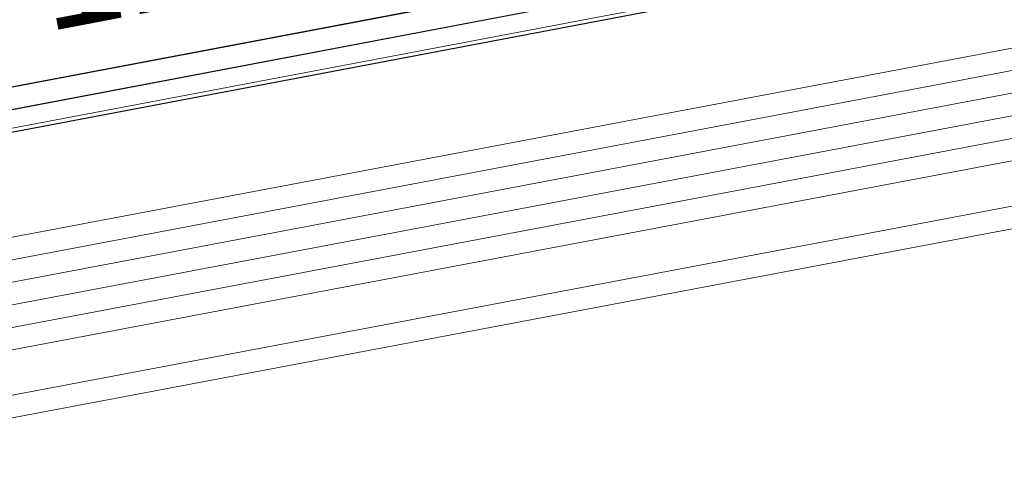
# Model space of a CAD drawing. Header units: metres. Extents: x -502 to 161, y -108 to 174.
# Tile 382 of 656: x -132.95 to -130.74, y -30.13 to -29.12. Entities that reach past the tile are written whole.
import ezdxf

# ---------------------------------------------------------------- set-up
doc = ezdxf.new("R2010")
doc.units = ezdxf.units.M
doc.header["$LTSCALE"] = 0.1
for name, color, linetype in [('BRI31-005.05-5p02-Koordinierung Lageplan 4. BA ZOB West 2022-06-15', 7, 'Continuous'), ('BRI31-005.06-5f07-Koordinierung Lageplan 4. BA ZOB Fernbusbahnh', 7, 'Continuous'), ('BRI32-005.02-5f05-Koordinierung Schemaplan 4 BA ZOB Teilbereich', 7, 'Continuous'), ('BRI32-005.03-5f06-Koordinierung Schemaplan 4 BA ZOB Teilbereich 2 Ost - Bahnhofsallee 2023-01-21', 7, 'Continuous')]:
    doc.layers.add(name, color=color, linetype=linetype)
doc.styles.add('Arial', font='arial.ttf')

msp = doc.modelspace()

# ---------------------------------------------------------------- linework, layer by layer
at = {"layer": 'BRI31-005.05-5p02-Koordinierung Lageplan 4. BA ZOB West 2022-06-15', "color": 250, "linetype": 'Continuous', "lineweight": 25, "true_color": 0x333333, "transparency": 33554687, "flags": 128}
for points in [[(-56.5667, -14.3244), (-56.9487, -14.6244), (-57.8377, -15.3484), (-58.3257, -15.4954), (-59.9937, -15.7044), (-61.6697, -15.9144), (-63.7887, -16.4534), (-69.5837, -17.4834), (-75.3287, -18.4234), (-81.5687, -19.5644), (-84.6457, -20.1594), (-93.6297, -21.6994), (-104.3877, -23.8594), (-121.7187, -27.1554), (-122.6217, -27.3224), (-126.1537, -27.9814), (-137.6357, -30.1594), (-150.2927, -32.5534), (-151.8867, -32.8594), (-157.0417, -33.8394), (-163.2567, -32.9244), (-174.3647, -31.3244), (-178.3997, -30.6854)], [(-56.5467, -14.3734), (-56.9177, -14.6634), (-57.8137, -15.3934), (-58.3107, -15.5434), (-58.9957, -15.6304), (-59.9877, -15.7544), (-61.6607, -15.9634), (-63.7777, -16.5024), (-69.5757, -17.5324), (-75.3197, -18.4724), (-81.5597, -19.6134), (-84.6367, -20.2084), (-93.6207, -21.7484), (-104.3777, -23.9084), (-121.7097, -27.2044), (-122.6127, -27.3714), (-126.1447, -28.0304), (-137.6267, -30.2084), (-150.2837, -32.6024), (-151.8777, -32.9084), (-157.0407, -33.8904), (-163.2637, -32.9734), (-174.3717, -31.3734), (-178.4067, -30.7344)], [(-56.5277, -14.4214), (-56.8867, -14.7024), (-57.7897, -15.4384), (-58.2967, -15.5914), (-58.9897, -15.6804), (-59.9817, -15.8044), (-61.6517, -16.0124), (-63.7667, -16.5514), (-69.5677, -17.5814), (-75.3107, -18.5214), (-81.5507, -19.6624), (-84.6277, -20.2574), (-93.6117, -21.7974), (-104.3677, -23.9574), (-121.7007, -27.2534), (-122.6037, -27.4204), (-126.1357, -28.0794), (-137.6177, -30.2574), (-150.2747, -32.6514), (-151.8687, -32.9574), (-154.1107, -33.3844)]]:
    msp.add_lwpolyline(points, dxfattribs=at)
at = {"layer": 'BRI31-005.05-5p02-Koordinierung Lageplan 4. BA ZOB West 2022-06-15', "color": 7, "linetype": 'Continuous', "lineweight": 13, "transparency": 33554687, "flags": 128}
for points in [[(-61.4667, -16.5364), (-61.8967, -16.5874), (-64.8047, -17.0724), (-67.0677, -17.3534), (-81.2107, -19.8354), (-82.4137, -20.0454), (-83.9977, -20.3754), (-88.8717, -21.3944), (-93.5607, -22.0544), (-96.7847, -22.7254), (-98.7487, -23.1054), (-104.2927, -24.2564), (-104.8637, -24.3634), (-122.5617, -27.6464), (-126.0927, -28.3114), (-137.5747, -30.4814), (-151.2867, -33.0514), (-152.1117, -33.2054), (-156.9627, -34.1054), (-163.4867, -33.2114), (-174.4007, -31.5814), (-178.4277, -30.8814)], [(-61.4607, -16.5864), (-61.8897, -16.6374), (-64.7977, -17.1214), (-67.0607, -17.4024), (-81.2017, -19.8844), (-82.4047, -20.0944), (-83.9877, -20.4244), (-88.8627, -21.4434), (-93.5517, -22.1034), (-96.7747, -22.7744), (-98.7387, -23.1544), (-104.2827, -24.3054), (-104.8547, -24.4124), (-122.5527, -27.6954), (-126.0837, -28.3604), (-137.5657, -30.5304), (-151.2777, -33.1004), (-152.1027, -33.2544), (-156.9617, -34.1564), (-163.4937, -33.2604), (-174.4077, -31.6304), (-178.4347, -30.9304)], [(-178.4417, -30.9794), (-174.4147, -31.6794), (-163.5007, -33.3094), (-156.9607, -34.2074), (-152.0937, -33.3034), (-151.2687, -33.1494), (-137.5567, -30.5794), (-126.0747, -28.4094), (-122.5437, -27.7444), (-104.8457, -24.4614), (-104.2727, -24.3544), (-98.7287, -23.2034), (-96.7647, -22.8234), (-93.5427, -22.1524), (-88.8537, -21.4924), (-83.9777, -20.4734), (-82.3957, -20.1434), (-81.1927, -19.9334), (-67.0537, -17.4514), (-64.7907, -17.1704), (-61.8827, -16.6874), (-61.4547, -16.6364)], [(-61.4487, -16.6864), (-61.8757, -16.7374), (-64.7837, -17.2194), (-67.0467, -17.5004), (-81.1837, -19.9824), (-82.3867, -20.1924), (-83.9677, -20.5224), (-88.8447, -21.5414), (-93.5337, -22.2014), (-96.7547, -22.8724), (-98.7187, -23.2524), (-104.2627, -24.4034), (-104.8367, -24.5104), (-122.5347, -27.7934), (-126.0657, -28.4584), (-137.5477, -30.6284), (-151.2597, -33.1984), (-152.0847, -33.3524), (-156.9597, -34.2584), (-163.5077, -33.3584), (-174.4217, -31.7284), (-178.4487, -31.0284)], [(-178.4557, -31.0774), (-174.4287, -31.7774), (-163.5147, -33.4074), (-156.9587, -34.3094), (-152.0757, -33.4014), (-151.2507, -33.2474), (-137.5387, -30.6774), (-126.0567, -28.5074), (-122.5257, -27.8424), (-104.8277, -24.5594), (-104.2527, -24.4524), (-98.7087, -23.3014), (-96.7447, -22.9214), (-93.5247, -22.2504), (-88.8357, -21.5904), (-83.9577, -20.5714), (-82.3777, -20.2414), (-81.1747, -20.0314), (-67.0397, -17.5494), (-64.7767, -17.2684), (-61.8687, -16.7874), (-61.4427, -16.7364)], [(-178.4627, -31.1264), (-174.4357, -31.8264), (-163.5217, -33.4564), (-156.9577, -34.3604), (-152.0667, -33.4504), (-151.2417, -33.2964), (-137.5297, -30.7264), (-126.0477, -28.5564), (-122.5167, -27.8914), (-104.8187, -24.6084), (-104.2427, -24.5014), (-98.6987, -23.3504), (-96.7347, -22.9704), (-93.5157, -22.2994), (-88.8267, -21.6394), (-83.9477, -20.6204), (-82.3687, -20.2904), (-81.1657, -20.0804), (-67.0327, -17.5984), (-64.7697, -17.3174), (-61.8617, -16.8374), (-61.4367, -16.7864)], [(-96.7147, -23.0684), (-98.6787, -23.4484), (-104.2227, -24.5994), (-104.8007, -24.7064), (-122.4987, -27.9894), (-126.0287, -28.6544), (-137.5117, -30.8244), (-151.2237, -33.3944), (-152.0487, -33.5484), (-156.9557, -34.4624), (-163.5357, -33.5544), (-174.4497, -31.9244), (-178.4697, -31.1754)], [(-96.7047, -23.1184), (-98.6687, -23.4984), (-104.2127, -24.6474), (-104.7917, -24.7554), (-122.4897, -28.0384), (-126.0197, -28.7034), (-137.5027, -30.8734), (-151.2147, -33.4434), (-152.0397, -33.5974), (-156.9547, -34.5134), (-163.5427, -33.6034), (-174.4567, -31.9734), (-178.4767, -31.2244)]]:
    msp.add_lwpolyline(points, dxfattribs=at)
at = {"layer": 'BRI31-005.05-5p02-Koordinierung Lageplan 4. BA ZOB West 2022-06-15', "color": 35, "linetype": 'Continuous', "lineweight": 13, "true_color": 0x99724c, "transparency": 33554687, "flags": 128}
msp.add_lwpolyline([(-93.6127, -21.7884), (-104.3697, -23.9484), (-121.7017, -27.2444), (-122.6047, -27.4114), (-126.1367, -28.0704), (-137.6187, -30.2484), (-150.2757, -32.6424), (-151.8707, -32.9484), (-154.1167, -33.3754), (-154.2567, -33.5434), (-154.3317, -33.7634), (-154.1997, -34.4534), (-153.5657, -37.8804), (-153.2087, -40.8104), (-153.0367, -41.2454), (-151.5157, -44.7774), (-150.4287, -47.2014), (-149.9687, -47.5874), (-147.5347, -48.6044)], dxfattribs=at)
at = {"layer": 'BRI31-005.06-5f07-Koordinierung Lageplan 4. BA ZOB Fernbusbahnh', "color": 250, "linetype": 'Continuous', "lineweight": 20, "true_color": 0x333333, "transparency": 33554687, "flags": 128}
for points in [[(-56.5667, -14.3244), (-56.9487, -14.6244), (-57.8377, -15.3484), (-58.3257, -15.4954), (-59.9937, -15.7044), (-61.6697, -15.9144), (-63.7887, -16.4534), (-69.5837, -17.4834), (-75.3287, -18.4234), (-81.5687, -19.5644), (-84.6457, -20.1594), (-93.6297, -21.6994), (-104.3877, -23.8594), (-121.7187, -27.1554), (-122.6217, -27.3224), (-126.1537, -27.9814), (-137.6357, -30.1594), (-150.2927, -32.5534), (-151.8867, -32.8594), (-157.0417, -33.8394), (-163.2567, -32.9244), (-174.3647, -31.3244), (-178.3997, -30.6854)], [(-56.5467, -14.3734), (-56.9177, -14.6634), (-57.8137, -15.3934), (-58.3107, -15.5434), (-58.9957, -15.6304), (-59.9877, -15.7544), (-61.6607, -15.9634), (-63.7777, -16.5024), (-69.5757, -17.5324), (-75.3197, -18.4724), (-81.5597, -19.6134), (-84.6367, -20.2084), (-93.6207, -21.7484), (-104.3777, -23.9084), (-121.7097, -27.2044), (-122.6127, -27.3714), (-126.1447, -28.0304), (-137.6267, -30.2084), (-150.2837, -32.6024), (-151.8777, -32.9084), (-157.0407, -33.8904), (-163.2637, -32.9734), (-174.3717, -31.3734), (-178.4067, -30.7344)]]:
    msp.add_lwpolyline(points, dxfattribs=at)
at = {"layer": 'BRI31-005.06-5f07-Koordinierung Lageplan 4. BA ZOB Fernbusbahnh', "color": 7, "linetype": 'Continuous', "lineweight": 9, "transparency": 33554687, "flags": 128}
for points in [[(-61.4667, -16.5364), (-61.8967, -16.5874), (-64.8047, -17.0724), (-67.0677, -17.3534), (-81.2107, -19.8354), (-82.4137, -20.0454), (-83.9977, -20.3754), (-88.8717, -21.3944), (-93.5607, -22.0544), (-96.7847, -22.7254), (-98.7487, -23.1054), (-104.2927, -24.2564), (-104.8637, -24.3634), (-122.5617, -27.6464), (-126.0927, -28.3114), (-137.5747, -30.4814), (-151.2867, -33.0514), (-152.1117, -33.2054), (-156.9627, -34.1054), (-163.4867, -33.2114), (-174.4007, -31.5814), (-178.4277, -30.8814)], [(-61.4607, -16.5864), (-61.8897, -16.6374), (-64.7977, -17.1214), (-67.0607, -17.4024), (-81.2017, -19.8844), (-82.4047, -20.0944), (-83.9877, -20.4244), (-88.8627, -21.4434), (-93.5517, -22.1034), (-96.7747, -22.7744), (-98.7387, -23.1544), (-104.2827, -24.3054), (-104.8547, -24.4124), (-122.5527, -27.6954), (-126.0837, -28.3604), (-137.5657, -30.5304), (-151.2777, -33.1004), (-152.1027, -33.2544), (-156.9617, -34.1564), (-163.4937, -33.2604), (-174.4077, -31.6304), (-178.4347, -30.9304)], [(-178.4417, -30.9794), (-174.4147, -31.6794), (-163.5007, -33.3094), (-156.9607, -34.2074), (-152.0937, -33.3034), (-151.2687, -33.1494), (-137.5567, -30.5794), (-126.0747, -28.4094), (-122.5437, -27.7444), (-104.8457, -24.4614), (-104.2727, -24.3544), (-98.7287, -23.2034), (-96.7647, -22.8234), (-93.5427, -22.1524), (-88.8537, -21.4924), (-83.9777, -20.4734), (-82.3957, -20.1434), (-81.1927, -19.9334), (-67.0537, -17.4514), (-64.7907, -17.1704), (-61.8827, -16.6874), (-61.4547, -16.6364)], [(-61.4487, -16.6864), (-61.8757, -16.7374), (-64.7837, -17.2194), (-67.0467, -17.5004), (-81.1837, -19.9824), (-82.3867, -20.1924), (-83.9677, -20.5224), (-88.8447, -21.5414), (-93.5337, -22.2014), (-96.7547, -22.8724), (-98.7187, -23.2524), (-104.2627, -24.4034), (-104.8367, -24.5104), (-122.5347, -27.7934), (-126.0657, -28.4584), (-137.5477, -30.6284), (-151.2597, -33.1984), (-152.0847, -33.3524), (-156.9597, -34.2584), (-163.5077, -33.3584), (-174.4217, -31.7284), (-178.4487, -31.0284)], [(-178.4557, -31.0774), (-174.4287, -31.7774), (-163.5147, -33.4074), (-156.9587, -34.3094), (-152.0757, -33.4014), (-151.2507, -33.2474), (-137.5387, -30.6774), (-126.0567, -28.5074), (-122.5257, -27.8424), (-104.8277, -24.5594), (-104.2527, -24.4524), (-98.7087, -23.3014), (-96.7447, -22.9214), (-93.5247, -22.2504), (-88.8357, -21.5904), (-83.9577, -20.5714), (-82.3777, -20.2414), (-81.1747, -20.0314), (-67.0397, -17.5494), (-64.7767, -17.2684), (-61.8687, -16.7874), (-61.4427, -16.7364)], [(-178.4627, -31.1264), (-174.4357, -31.8264), (-163.5217, -33.4564), (-156.9577, -34.3604), (-152.0667, -33.4504), (-151.2417, -33.2964), (-137.5297, -30.7264), (-126.0477, -28.5564), (-122.5167, -27.8914), (-104.8187, -24.6084), (-104.2427, -24.5014), (-98.6987, -23.3504), (-96.7347, -22.9704), (-93.5157, -22.2994), (-88.8267, -21.6394), (-83.9477, -20.6204), (-82.3687, -20.2904), (-81.1657, -20.0804), (-67.0327, -17.5984), (-64.7697, -17.3174), (-61.8617, -16.8374), (-61.4367, -16.7864)], [(-96.7147, -23.0684), (-98.6787, -23.4484), (-104.2227, -24.5994), (-104.8007, -24.7064), (-122.4987, -27.9894), (-126.0287, -28.6544), (-137.5117, -30.8244), (-151.2237, -33.3944), (-152.0487, -33.5484), (-156.9557, -34.4624), (-163.5357, -33.5544), (-174.4497, -31.9244), (-178.4697, -31.1754)], [(-96.7047, -23.1184), (-98.6687, -23.4984), (-104.2127, -24.6474), (-104.7917, -24.7554), (-122.4897, -28.0384), (-126.0197, -28.7034), (-137.5027, -30.8734), (-151.2147, -33.4434), (-152.0397, -33.5974), (-156.9547, -34.5134), (-163.5427, -33.6034), (-174.4567, -31.9734), (-178.4767, -31.2244)]]:
    msp.add_lwpolyline(points, dxfattribs=at)
at = {"layer": 'BRI32-005.02-5f05-Koordinierung Schemaplan 4 BA ZOB Teilbereich', "color": 250, "linetype": 'Continuous', "lineweight": 25, "true_color": 0x333333, "transparency": 33554687, "flags": 128}
for points in [[(-56.5667, -14.3244), (-56.9487, -14.6244), (-57.8377, -15.3484), (-58.3257, -15.4954), (-59.9937, -15.7044), (-61.6697, -15.9144), (-63.7887, -16.4534), (-69.5837, -17.4834), (-75.3287, -18.4234), (-81.5687, -19.5644), (-84.6457, -20.1594), (-93.6297, -21.6994), (-104.3877, -23.8594), (-121.7187, -27.1554), (-122.6217, -27.3224), (-126.1537, -27.9814), (-137.6357, -30.1594), (-150.2927, -32.5534), (-151.8867, -32.8594), (-157.0417, -33.8394), (-163.2567, -32.9244), (-174.3647, -31.3244), (-178.3997, -30.6854)], [(-56.5467, -14.3734), (-56.9177, -14.6634), (-57.8137, -15.3934), (-58.3107, -15.5434), (-58.9957, -15.6304), (-59.9877, -15.7544), (-61.6607, -15.9634), (-63.7777, -16.5024), (-69.5757, -17.5324), (-75.3197, -18.4724), (-81.5597, -19.6134), (-84.6367, -20.2084), (-93.6207, -21.7484), (-104.3777, -23.9084), (-121.7097, -27.2044), (-122.6127, -27.3714), (-126.1447, -28.0304), (-137.6267, -30.2084), (-150.2837, -32.6024), (-151.8777, -32.9084), (-157.0407, -33.8904), (-163.2637, -32.9734), (-174.3717, -31.3734), (-178.4067, -30.7344)], [(-56.5277, -14.4214), (-56.8867, -14.7024), (-57.7897, -15.4384), (-58.2967, -15.5914), (-58.9897, -15.6804), (-59.9817, -15.8044), (-61.6517, -16.0124), (-63.7667, -16.5514), (-69.5677, -17.5814), (-75.3107, -18.5214), (-81.5507, -19.6624), (-84.6277, -20.2574), (-93.6117, -21.7974), (-104.3677, -23.9574), (-121.7007, -27.2534), (-122.6037, -27.4204), (-126.1357, -28.0794), (-137.6177, -30.2574), (-150.2747, -32.6514), (-151.8687, -32.9574), (-154.1107, -33.3844)]]:
    msp.add_lwpolyline(points, dxfattribs=at)
at = {"layer": 'BRI32-005.02-5f05-Koordinierung Schemaplan 4 BA ZOB Teilbereich', "color": 35, "linetype": 'Continuous', "lineweight": 13, "true_color": 0x99724c, "transparency": 33554687, "flags": 128}
msp.add_lwpolyline([(-93.6127, -21.7884), (-104.3697, -23.9484), (-121.7017, -27.2444), (-122.6047, -27.4114), (-126.1367, -28.0704), (-137.6187, -30.2484), (-150.2757, -32.6424), (-151.8707, -32.9484), (-154.1167, -33.3754), (-154.2567, -33.5434), (-154.3317, -33.7634), (-154.1997, -34.4534), (-153.5657, -37.8804), (-153.2087, -40.8104), (-153.0367, -41.2454), (-151.5157, -44.7774), (-150.4287, -47.2014), (-149.9687, -47.5874), (-147.5347, -48.6044)], dxfattribs=at)
at = {"layer": 'BRI32-005.02-5f05-Koordinierung Schemaplan 4 BA ZOB Teilbereich', "color": 7, "linetype": 'Continuous', "lineweight": 13, "transparency": 33554687, "flags": 128}
for points in [[(-96.7147, -23.0684), (-98.6787, -23.4484), (-104.2227, -24.5994), (-104.8007, -24.7064), (-122.4987, -27.9894), (-126.0287, -28.6544), (-137.5117, -30.8244), (-151.2237, -33.3944), (-152.0487, -33.5484), (-156.9557, -34.4624), (-163.5357, -33.5544), (-174.4497, -31.9244), (-178.4697, -31.1754)], [(-96.7047, -23.1184), (-98.6687, -23.4984), (-104.2127, -24.6474), (-104.7917, -24.7554), (-122.4897, -28.0384), (-126.0197, -28.7034), (-137.5027, -30.8734), (-151.2147, -33.4434), (-152.0397, -33.5974), (-156.9547, -34.5134), (-163.5427, -33.6034), (-174.4567, -31.9734), (-178.4767, -31.2244)]]:
    msp.add_lwpolyline(points, dxfattribs=at)
at = {"layer": 'BRI32-005.03-5f06-Koordinierung Schemaplan 4 BA ZOB Teilbereich 2 Ost - Bahnhofsallee 2023-01-21', "color": 250, "linetype": 'Continuous', "lineweight": 20, "true_color": 0x333333, "transparency": 33554687, "flags": 128}
for points in [[(-56.5667, -14.3244), (-56.9487, -14.6244), (-57.8377, -15.3484), (-58.3257, -15.4954), (-59.9937, -15.7044), (-61.6697, -15.9144), (-63.7887, -16.4534), (-69.5837, -17.4834), (-75.3287, -18.4234), (-81.5687, -19.5644), (-84.6457, -20.1594), (-93.6297, -21.6994), (-104.3877, -23.8594), (-121.7187, -27.1554), (-122.6217, -27.3224), (-126.1537, -27.9814), (-137.6357, -30.1594), (-150.2927, -32.5534), (-151.8867, -32.8594), (-157.0417, -33.8394), (-163.2567, -32.9244), (-174.3647, -31.3244), (-178.3997, -30.6854)], [(-56.5467, -14.3734), (-56.9177, -14.6634), (-57.8137, -15.3934), (-58.3107, -15.5434), (-58.9957, -15.6304), (-59.9877, -15.7544), (-61.6607, -15.9634), (-63.7777, -16.5024), (-69.5757, -17.5324), (-75.3197, -18.4724), (-81.5597, -19.6134), (-84.6367, -20.2084), (-93.6207, -21.7484), (-104.3777, -23.9084), (-121.7097, -27.2044), (-122.6127, -27.3714), (-126.1447, -28.0304), (-137.6267, -30.2084), (-150.2837, -32.6024), (-151.8777, -32.9084), (-157.0407, -33.8904), (-163.2637, -32.9734), (-174.3717, -31.3734), (-178.4067, -30.7344)], [(-56.5277, -14.4214), (-56.8867, -14.7024), (-57.7897, -15.4384), (-58.2967, -15.5914), (-58.9897, -15.6804), (-59.9817, -15.8044), (-61.6517, -16.0124), (-63.7667, -16.5514), (-69.5677, -17.5814), (-75.3107, -18.5214), (-81.5507, -19.6624), (-84.6277, -20.2574), (-93.6117, -21.7974), (-104.3677, -23.9574), (-121.7007, -27.2534), (-122.6037, -27.4204), (-126.1357, -28.0794), (-137.6177, -30.2574), (-150.2747, -32.6514), (-151.8687, -32.9574), (-154.1107, -33.3844)]]:
    msp.add_lwpolyline(points, dxfattribs=at)
at = {"layer": 'BRI32-005.03-5f06-Koordinierung Schemaplan 4 BA ZOB Teilbereich 2 Ost - Bahnhofsallee 2023-01-21', "color": 7, "linetype": 'Continuous', "lineweight": 9, "transparency": 33554687, "flags": 128}
for points in [[(-61.4667, -16.5364), (-61.8967, -16.5874), (-64.8047, -17.0724), (-67.0677, -17.3534), (-81.2107, -19.8354), (-82.4137, -20.0454), (-83.9977, -20.3754), (-88.8717, -21.3944), (-93.5607, -22.0544), (-96.7847, -22.7254), (-98.7487, -23.1054), (-104.2927, -24.2564), (-104.8637, -24.3634), (-122.5617, -27.6464), (-126.0927, -28.3114), (-137.5747, -30.4814), (-151.2867, -33.0514), (-152.1117, -33.2054), (-156.9627, -34.1054), (-163.4867, -33.2114), (-174.4007, -31.5814), (-178.4277, -30.8814)], [(-61.4607, -16.5864), (-61.8897, -16.6374), (-64.7977, -17.1214), (-67.0607, -17.4024), (-81.2017, -19.8844), (-82.4047, -20.0944), (-83.9877, -20.4244), (-88.8627, -21.4434), (-93.5517, -22.1034), (-96.7747, -22.7744), (-98.7387, -23.1544), (-104.2827, -24.3054), (-104.8547, -24.4124), (-122.5527, -27.6954), (-126.0837, -28.3604), (-137.5657, -30.5304), (-151.2777, -33.1004), (-152.1027, -33.2544), (-156.9617, -34.1564), (-163.4937, -33.2604), (-174.4077, -31.6304), (-178.4347, -30.9304)], [(-178.4417, -30.9794), (-174.4147, -31.6794), (-163.5007, -33.3094), (-156.9607, -34.2074), (-152.0937, -33.3034), (-151.2687, -33.1494), (-137.5567, -30.5794), (-126.0747, -28.4094), (-122.5437, -27.7444), (-104.8457, -24.4614), (-104.2727, -24.3544), (-98.7287, -23.2034), (-96.7647, -22.8234), (-93.5427, -22.1524), (-88.8537, -21.4924), (-83.9777, -20.4734), (-82.3957, -20.1434), (-81.1927, -19.9334), (-67.0537, -17.4514), (-64.7907, -17.1704), (-61.8827, -16.6874), (-61.4547, -16.6364)], [(-61.4487, -16.6864), (-61.8757, -16.7374), (-64.7837, -17.2194), (-67.0467, -17.5004), (-81.1837, -19.9824), (-82.3867, -20.1924), (-83.9677, -20.5224), (-88.8447, -21.5414), (-93.5337, -22.2014), (-96.7547, -22.8724), (-98.7187, -23.2524), (-104.2627, -24.4034), (-104.8367, -24.5104), (-122.5347, -27.7934), (-126.0657, -28.4584), (-137.5477, -30.6284), (-151.2597, -33.1984), (-152.0847, -33.3524), (-156.9597, -34.2584), (-163.5077, -33.3584), (-174.4217, -31.7284), (-178.4487, -31.0284)], [(-178.4557, -31.0774), (-174.4287, -31.7774), (-163.5147, -33.4074), (-156.9587, -34.3094), (-152.0757, -33.4014), (-151.2507, -33.2474), (-137.5387, -30.6774), (-126.0567, -28.5074), (-122.5257, -27.8424), (-104.8277, -24.5594), (-104.2527, -24.4524), (-98.7087, -23.3014), (-96.7447, -22.9214), (-93.5247, -22.2504), (-88.8357, -21.5904), (-83.9577, -20.5714), (-82.3777, -20.2414), (-81.1747, -20.0314), (-67.0397, -17.5494), (-64.7767, -17.2684), (-61.8687, -16.7874), (-61.4427, -16.7364)], [(-178.4627, -31.1264), (-174.4357, -31.8264), (-163.5217, -33.4564), (-156.9577, -34.3604), (-152.0667, -33.4504), (-151.2417, -33.2964), (-137.5297, -30.7264), (-126.0477, -28.5564), (-122.5167, -27.8914), (-104.8187, -24.6084), (-104.2427, -24.5014), (-98.6987, -23.3504), (-96.7347, -22.9704), (-93.5157, -22.2994), (-88.8267, -21.6394), (-83.9477, -20.6204), (-82.3687, -20.2904), (-81.1657, -20.0804), (-67.0327, -17.5984), (-64.7697, -17.3174), (-61.8617, -16.8374), (-61.4367, -16.7864)], [(-96.7147, -23.0684), (-98.6787, -23.4484), (-104.2227, -24.5994), (-104.8007, -24.7064), (-122.4987, -27.9894), (-126.0287, -28.6544), (-137.5117, -30.8244), (-151.2237, -33.3944), (-152.0487, -33.5484), (-156.9557, -34.4624), (-163.5357, -33.5544), (-174.4497, -31.9244), (-178.4697, -31.1754)], [(-96.7047, -23.1184), (-98.6687, -23.4984), (-104.2127, -24.6474), (-104.7917, -24.7554), (-122.4897, -28.0384), (-126.0197, -28.7034), (-137.5027, -30.8734), (-151.2147, -33.4434), (-152.0397, -33.5974), (-156.9547, -34.5134), (-163.5427, -33.6034), (-174.4567, -31.9734), (-178.4767, -31.2244)]]:
    msp.add_lwpolyline(points, dxfattribs=at)
at = {"layer": 'BRI32-005.03-5f06-Koordinierung Schemaplan 4 BA ZOB Teilbereich 2 Ost - Bahnhofsallee 2023-01-21', "color": 35, "linetype": 'Continuous', "lineweight": 9, "true_color": 0x99724c, "transparency": 33554687, "flags": 128}
msp.add_lwpolyline([(-93.6127, -21.7884), (-104.3697, -23.9484), (-121.7017, -27.2444), (-122.6047, -27.4114), (-126.1367, -28.0704), (-137.6187, -30.2484), (-150.2757, -32.6424), (-151.8707, -32.9484), (-154.1167, -33.3754), (-154.2567, -33.5434), (-154.3317, -33.7634), (-154.1997, -34.4534), (-153.5657, -37.8804), (-153.2087, -40.8104), (-153.0367, -41.2454), (-151.5157, -44.7774), (-150.4287, -47.2014), (-149.9687, -47.5874), (-147.5347, -48.6044)], dxfattribs=at)

# ---------------------------------------------------------------- texts
at = {"layer": 'BRI31-005.05-5p02-Koordinierung Lageplan 4. BA ZOB West 2022-06-15', "color": 34, "true_color": 0x994c00, "transparency": 33554687, "insert": (-135.2212, -29.3521), "char_height": 0.24, "attachment_point": 1, "rotation": 10.8412, "line_spacing_factor": 0.25, "style": 'Arial'}
msp.add_mtext('Bestand 2 x da 110 TüNet   K-Schacht - TG', dxfattribs=at)

doc.saveas('drawing.dxf')
